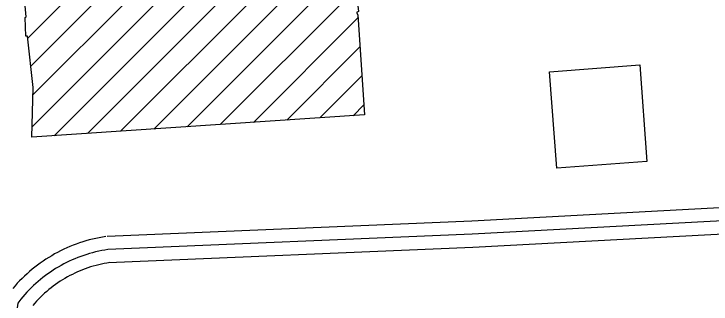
# Model space of a CAD drawing. Extents: x 3313442 to 3351311, y 721974 to 747360.
# Drawn here: x 3325637 to 3326432, y 730105 to 730435 of the extents above; entities that cross this region are included whole.
import ezdxf

# ---------------------------------------------------------------- set-up
doc = ezdxf.new("R2010")
doc.units = 0
doc.layers.add('V-BLDG-OTLN', color=7, linetype='Continuous')
doc.layers.add('V-ROAD-CNTR', color=7, linetype='Continuous')

msp = doc.modelspace()

# ---------------------------------------------------------------- linework, layer by layer
at = {"layer": 'V-BLDG-OTLN'}
for p, q in [((3325657.95, 730306.98), (3325914.9, 730563.93)), ((3325683.05, 730296.73), (3325952.82, 730566.5)), ((3325720.94, 730299.26), (3325990.74, 730569.06)), ((3325758.83, 730301.79), (3326018.99, 730561.95)), ((3325652.92, 730408.02), (3325801.14, 730556.24)), ((3325656.31, 730376.05), (3325839.06, 730558.8)), ((3325658.74, 730343.12), (3325876.98, 730561.37)), ((3325796.71, 730304.32), (3326021.78, 730529.39)), ((3325834.6, 730306.85), (3326024.52, 730496.78)), ((3325872.49, 730309.39), (3326027.22, 730464.12)), ((3325910.37, 730311.92), (3326029.53, 730431.07)), ((3325948.26, 730314.45), (3326031.8, 730397.98)), ((3325986.15, 730316.98), (3326034.07, 730364.9)), ((3326024.04, 730319.51), (3326036.33, 730331.81))]:
    msp.add_line(p, q, dxfattribs=at)
for points in [[(3326027.94, 730437.11), (3326029.31, 730434.31), (3326037.12, 730320.39), (3325657.69, 730295.03), (3325658.92, 730351.51), (3325652.68, 730410.32), (3325650.58, 730410.34), (3325650.08, 730431.26), (3325651.14, 730432.12), (3325646.08, 730487.79), (3325642.79, 730545.53), (3326018.21, 730570.92), (3326023.08, 730514.21), (3326027.78, 730457.33), (3326030.21, 730438.31)], [(3326256.39, 730259.57), (3326248.19, 730369.65), (3326351.07, 730377.32), (3326359.27, 730267.23)]]:
    msp.add_lwpolyline(points, close=True, dxfattribs=at)
at = {"layer": 'V-ROAD-CNTR'}
for points in [[(3326463.25, 730215.5), (3326159.33, 730199.3), (3325743.59, 730181.91)], [(3326731.36, 730214.77), (3326160.04, 730184.32), (3325744.22, 730166.93)], [(3326732.16, 730199.79), (3326160.75, 730169.33), (3325744.84, 730151.94)], [(3325741.86, 730181.74), (3325738.19, 730181.16), (3325734.37, 730180.46), (3325730.57, 730179.68), (3325726.78, 730178.81), (3325723.02, 730177.85), (3325719.28, 730176.82), (3325715.56, 730175.69), (3325711.87, 730174.49), (3325708.21, 730173.2), (3325704.57, 730171.83), (3325700.97, 730170.37), (3325697.41, 730168.84), (3325693.87, 730167.23), (3325690.38, 730165.53), (3325686.92, 730163.76), (3325683.51, 730161.91), (3325680.14, 730159.98), (3325676.81, 730157.98), (3325673.53, 730155.91), (3325670.3, 730153.76), (3325667.11, 730151.54), (3325663.98, 730149.24), (3325660.9, 730146.88), (3325657.87, 730144.45), (3325654.9, 730141.95), (3325651.99, 730139.38), (3325649.13, 730136.75), (3325646.34, 730134.05), (3325643.6, 730131.3), (3325640.93, 730128.48), (3325638.33, 730125.6), (3325635.79, 730122.66)], [(3325744.22, 730166.93), (3325740.72, 730166.37), (3325737.23, 730165.73), (3325733.76, 730165.02), (3325730.3, 730164.23), (3325726.87, 730163.36), (3325723.45, 730162.41), (3325720.06, 730161.38), (3325716.69, 730160.28), (3325713.35, 730159.11), (3325710.03, 730157.85), (3325706.74, 730156.53), (3325703.49, 730155.13), (3325700.26, 730153.65), (3325697.07, 730152.11), (3325693.92, 730150.49), (3325690.8, 730148.8), (3325687.73, 730147.04), (3325684.69, 730145.22), (3325681.69, 730143.32), (3325678.74, 730141.36), (3325675.84, 730139.33), (3325672.98, 730137.24), (3325670.16, 730135.08), (3325667.4, 730132.86), (3325664.69, 730130.58), (3325662.03, 730128.24), (3325659.42, 730125.83), (3325656.87, 730123.37), (3325654.38, 730120.86), (3325651.94, 730118.28), (3325649.56, 730115.66), (3325647.24, 730112.98), (3325644.98, 730110.24), (3325642.79, 730107.46), (3325641.54, 730105.82)], [(3325746.57, 730152.11), (3325743.24, 730151.58), (3325740.09, 730151.01), (3325736.95, 730150.36), (3325733.82, 730149.64), (3325730.72, 730148.86), (3325727.62, 730148), (3325724.56, 730147.07), (3325721.51, 730146.08), (3325718.49, 730145.01), (3325715.49, 730143.88), (3325712.51, 730142.68), (3325709.57, 730141.41), (3325706.65, 730140.08), (3325703.77, 730138.68), (3325700.92, 730137.22), (3325698.1, 730135.69), (3325695.31, 730134.1), (3325692.57, 730132.45), (3325689.86, 730130.74), (3325687.19, 730128.96), (3325684.56, 730127.13), (3325681.97, 730125.23), (3325679.43, 730123.28), (3325676.93, 730121.27), (3325674.48, 730119.21), (3325672.07, 730117.09), (3325669.71, 730114.92), (3325667.41, 730112.69), (3325665.15, 730110.42), (3325662.94, 730108.09), (3325660.79, 730105.71), (3325658.7, 730103.29)], [(3325641.54, 730105.82), (3325640.83, 730100.4)]]:
    msp.add_lwpolyline(points, dxfattribs=at)
msp.add_spline([(3326478.04, 730210.35), (3326482.35, 730403.29), (3326476.58, 730549.39), (3326473.61, 730637.71), (3326464.08, 730712.16), (3326370.96, 730713.71), (3326297.71, 730698.23), (3326169.71, 730725.9), (3326116.45, 730727.88), (3325982.64, 730689.67), (3325835.77, 730656.61), (3325666.24, 730661.4), (3325490.23, 730637.83), (3325403.5, 730634.84), (3325340.74, 730586.21), (3325201.43, 730523.99), (3325133.39, 730524.77), (3325012.9, 730513.46), (3324963.14, 730471.34), (3324981.93, 730365.88), (3324989.76, 730188.11), (3325009.72, 730055.84), (3325043.42, 729962.4), (3324997.98, 729812.51), (3325023.28, 729696.25), (3325064.51, 729608.4), (3325131.37, 729516.61), (3325150.36, 729377.77), (3325146.87, 729245.63), (3325126.45, 729132.53), (3325181.34, 729069.88), (3325338.87, 729062.31), (3325343.56, 728961.08), (3325372.85, 728878.06), (3325434.63, 728797.89), (3325537.34, 728748.77), (3325622.45, 728705.03), (3325714.6, 728675.45), (3325802.67, 728663.42), (3325976.26, 728695.07), (3326194.29, 728726.31), (3326466.63, 728765.32), (3326625.11, 728781.99), (3326781.78, 728849.74), (3326900.23, 728862.4), (3326981.75, 728872.83), (3327122.94, 728906.43), (3327349.99, 728934.63), (3327499.05, 728974.33), (3327515.65, 728986.69), (3327498, 729057.12), (3327490.77, 729119.3), (3327510.96, 729180.47), (3327588.76, 729283.84), (3327686.92, 729357.21), (3327753.03, 729377.43), (3327803.43, 729380.44), (3327847.87, 729388.87), (3327934.83, 729389.79), (3328039.14, 729390.23), (3328120.59, 729395.25), (3328249.21, 729403.96), (3328319.73, 729407.13), (3328384.24, 729401.49), (3328424.57, 729387.35), (3328470.08, 729368.59), (3328549.26, 729327.46), (3328661.09, 729275.68), (3328877.57, 729175.26), (3328980.19, 729125.77), (3329049.22, 729101.24), (3329067.8, 729104.63), (3329088.99, 729118.36), (3329113.61, 729147.02), (3329153.45, 729227.36), (3329182.49, 729301.19), (3329201.64, 729378.5), (3329199.66, 729471.18), (3329192.73, 729551.54), (3329166.92, 729646.66), (3329121.79, 729727.55), (3329091.49, 729778.71), (3329016.19, 729835.66), (3328941.73, 729880.13), (3328875.38, 729924.2), (3328789.67, 729967.9), (3328700.81, 730000.01), (3328643.56, 730009.51), (3328577.01, 730014.29), (3328435.19, 729993.91), (3328288.99, 729968.49), (3328169.46, 729944.48), (3328087.81, 729917.23), (3328042.9, 729880.41), (3327999.54, 729814.48), (3327967.22, 729727.08), (3328009.37, 729621.12)], degree=3, dxfattribs=at)

doc.saveas('drawing.dxf')
